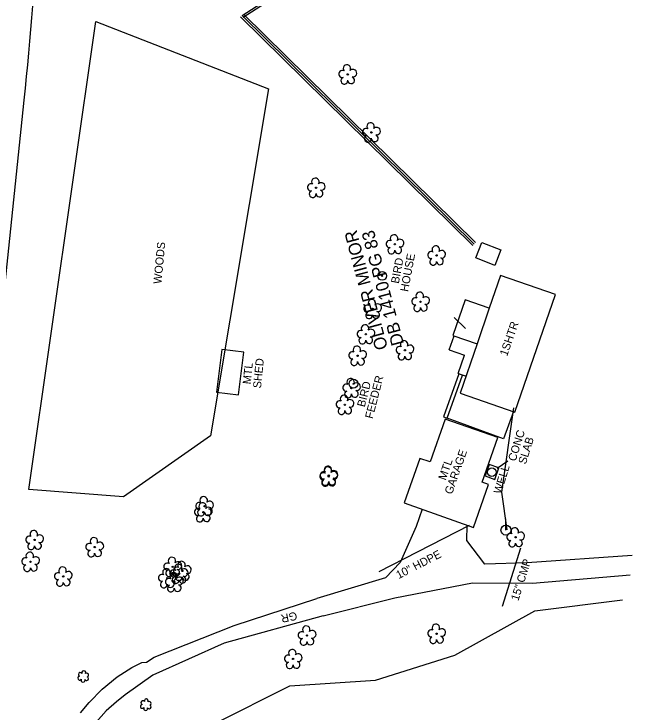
# Model space of a CAD drawing. Extents: x 472260 to 482161, y 489063 to 507124.
# Drawn here: x 474558 to 474863.6, y 503950.3 to 504295.5 of the extents above; entities that cross this region are included whole.
import ezdxf

# ---------------------------------------------------------------- set-up
doc = ezdxf.new("R2010")
doc.units = 0
for name, color, linetype in [('CTL Secondary Horizontal and Vertical Cogo Comment', 7, 'Continuous'), ('CTL Secondary Horizontal and Vertical Cogo Elevation', 7, 'Continuous'), ('CTL Secondary Horizontal and Vertical Cogo Number', 7, 'Continuous'), ('Exist Plan Preparation Watershed Blue', 7, 'Continuous'), ('Exist Structure Minor Drop Inlet Cogo Elevation', 7, 'Continuous'), ('Prop Drainage Structure Catch Basin Grate 840 03E CELL', 7, 'Continuous'), ('Prop Drainage Structure Drop Inlet Adjust CELL', 7, 'Continuous'), ('Prop Drainage Structure Drop Inlet Grate 2 Wide Slots and Flat Grates 840 20 Label', 7, 'Continuous'), ('Prop Drainage Structure Outlet Berm Ditch 850 10 CELL', 7, 'Continuous'), ('Prop Drainage Structure Pipe Alternate 15in', 7, 'Continuous'), ('Prop Drainage Structure Pipe RCP 18in Class III', 7, 'Continuous'), ('Prop Drainage Structure Pipe RCP 30in Class III', 7, 'Continuous'), ('Prop Drainage Structure Pipe RCP 66in Class III', 7, 'Continuous'), ('Prop Drainage Structure Pipe Welded Steel 66in Label', 7, 'Continuous'), ('Prop Drainage Structure Plot Symbol 20 Scale CELL', 7, 'Continuous'), ('Prop Earthen Structure False Sump Label', 7, 'Continuous'), ('Prop Erosion Rip Rap Class II', 7, 'Continuous'), ('Prop Erosion Rip Rap Pad at Outlet CELL', 7, 'Continuous'), ('Prop Erosion Rip Rap Pad at Outlet Label', 7, 'Continuous'), ('Prop Erosion Rip Rap Single Stone CELL', 7, 'Continuous'), ('Prop NEU Channel Block Detail Label', 7, 'Continuous'), ('Prop SS Fill Line', 7, 'Continuous'), ('Scratch_Level_4', 7, 'Continuous'), ('Scratch_Level_7', 7, 'Continuous')]:
    doc.layers.add(name, color=color, linetype=linetype)

# ---------------------------------------------------------------- blocks, each defined once
blk = doc.blocks.new('EXIST VEGETATION TREE')
at = {"layer": 'Prop Drainage Structure Drop Inlet Grate 2 Wide Slots and Flat Grates 840 20 Label'}
blk.add_line((0, 0), (0, 0), dxfattribs=at)
blk.add_circle((0, 0), 0.00652, dxfattribs=at)
for centre, radius, start, end in [((-0.0077, 0.0575), 0.0371, 330.16508, 219.71335), ((-0.0521, 0.0031), 0.0345, 62.66361, 279.3457), ((0.051, 0.0118), 0.038, 257.1011, 134.19993), ((-0.0341, -0.0624), 0.0338, 111.56708, 6.23104), ((0.0335, -0.058), 0.034, 181.28216, 74.55999)]:
    blk.add_arc(centre, radius, start, end, dxfattribs=at)
blk = doc.blocks.new('EXIST UTILITIES POWER POLE')
at = {"layer": 'Prop NEU Channel Block Detail Label'}
for q in [(0, 0.1125), (0, 0)]:
    blk.add_line((0, 0), q, dxfattribs=at)
blk.add_circle((0, 0), 0.049, dxfattribs=at)

msp = doc.modelspace()

# ---------------------------------------------------------------- linework, layer by layer
at = {"layer": 'CTL Secondary Horizontal and Vertical Cogo Elevation'}
msp.add_line((474796.92, 504070.91), (474802.23, 504074.56), dxfattribs=at)
at = {"layer": 'CTL Secondary Horizontal and Vertical Cogo Number'}
msp.add_line((474783.07, 504042.58), (474738.49, 504019.68), dxfattribs=at)
at = {"layer": 'Exist Plan Preparation Watershed Blue'}
for p, q in [((474670.78, 504294.74), (474723.59, 504328.93)), ((474671.32, 504293.9), (474724.14, 504328.09)), ((474784.85, 504181), (474670.08, 504294.03)), ((474785.55, 504181.72), (474670.78, 504294.74)), ((474786.25, 504182.43), (474671.48, 504295.45)), ((474773.23, 504129.41), (474775.62, 504136.35)), ((474773.23, 504129.41), (474780.79, 504126.81)), ((474777.69, 504117.79), (474780.79, 504126.81)), ((474777.69, 504117.79), (474781.52, 504116.47))]:
    msp.add_line(p, q, dxfattribs=at)
for points in [[(474789.41, 504182.57), (474798.8, 504178.87), (474795.78, 504171.21), (474786.39, 504174.91)], [(474778.01, 504117.6), (474770.38, 504096.33), (474772.17, 504095.69), (474779.8, 504116.95)]]:
    msp.add_lwpolyline(points, close=True, dxfattribs=at)
msp.add_lwpolyline([(474805.03, 504098.9), (474800.07, 504085.41), (474772.16, 504095.68)], dxfattribs=at)
at = {"layer": 'Exist Structure Minor Drop Inlet Cogo Elevation'}
msp.add_line((474527.33, 503909.97), (474563.04, 504252.97), dxfattribs=at)
msp.add_arc((472549.42, 504462.61), 2024.51, 354.05611, 356.69911, dxfattribs=at)
at = {"layer": 'Prop Drainage Structure Catch Basin Grate 840 03E CELL'}
msp.add_lwpolyline([(474801.82, 504040.51), (474799.3, 504059.01), (474805.19, 504100.78)], dxfattribs=at)
at = {"layer": 'Prop Drainage Structure Drop Inlet Grate 2 Wide Slots and Flat Grates 840 20 Label'}
for p, q in [((474723.03, 504265.65), (474723.03, 504265.65)), ((474734.73, 504236.97), (474734.73, 504236.97)), ((474707.4, 504209.62), (474707.4, 504209.62)), ((474746.33, 504181.62), (474746.33, 504181.62)), ((474766.96, 504176.12), (474766.96, 504176.12)), ((474759.03, 504153.23), (474759.03, 504153.23)), ((474735.34, 504149.65), (474735.34, 504149.65)), ((474731.99, 504137.14), (474731.99, 504137.14)), ((474751.29, 504129.25), (474751.29, 504129.25)), ((474727.94, 504126.53), (474727.94, 504126.53)), ((474724.85, 504110.56), (474724.85, 504110.56)), ((474721.61, 504102.32), (474721.61, 504102.32)), ((474713.62, 504066.79), (474713.62, 504066.79)), ((474713.65, 504067.23), (474713.65, 504067.23)), ((474652.2, 504052.11), (474652.2, 504052.11)), ((474651.64, 504049.1), (474651.64, 504049.1)), ((474568.19, 504035.41), (474568.19, 504035.41)), ((474597.92, 504031.89), (474597.92, 504031.89)), ((474566.19, 504024.66), (474566.19, 504024.66)), ((474636.5, 504022.15), (474636.5, 504022.15)), ((474639.62, 504018.71), (474639.62, 504018.71)), ((474641.23, 504020.13), (474641.23, 504020.13)), ((474582.39, 504017.39), (474582.39, 504017.39)), ((474633.79, 504016.54), (474633.79, 504016.54)), ((474637.3, 504014.58), (474637.3, 504014.58)), ((474702.92, 503988.2), (474702.92, 503988.2)), ((474696.02, 503976.61), (474696.02, 503976.61))]:
    msp.add_line(p, q, dxfattribs=at)
for centre in [(474723.03, 504265.65), (474734.73, 504236.97), (474707.4, 504209.62), (474746.33, 504181.62), (474766.96, 504176.12), (474759.03, 504153.23), (474735.34, 504149.65), (474731.99, 504137.14), (474751.29, 504129.25), (474727.94, 504126.53), (474724.85, 504110.56), (474721.61, 504102.32), (474713.62, 504066.79), (474713.65, 504067.23), (474652.2, 504052.11), (474651.64, 504049.1), (474568.19, 504035.41), (474597.92, 504031.89), (474566.19, 504024.66), (474636.5, 504022.15), (474582.39, 504017.39), (474639.62, 504018.71), (474641.23, 504020.13), (474633.79, 504016.54), (474637.3, 504014.58), (474702.92, 503988.2), (474696.02, 503976.61)]:
    msp.add_circle(centre, 0.326, dxfattribs=at)
for centre, radius, start, end in [((474722.64, 504268.52), 1.86, 330.1651, 219.7134), ((474720.42, 504265.81), 1.73, 62.6636, 279.3457), ((474725.58, 504266.24), 1.9, 257.1011, 134.1999), ((474721.33, 504262.53), 1.69, 111.5671, 6.231), ((474724.7, 504262.75), 1.7, 181.2822, 74.56), ((474732.12, 504237.12), 1.73, 62.6636, 279.3457), ((474734.34, 504239.84), 1.86, 330.1651, 219.7134), ((474737.28, 504237.56), 1.9, 257.1011, 134.1999), ((474733.02, 504233.85), 1.69, 111.5671, 6.231), ((474736.4, 504234.07), 1.7, 181.2822, 74.56), ((474707.02, 504212.49), 1.86, 330.1651, 219.7134), ((474704.8, 504209.77), 1.73, 62.6636, 279.3457), ((474709.95, 504210.2), 1.9, 257.1011, 134.1999), ((474705.7, 504206.49), 1.69, 111.5671, 6.231), ((474709.07, 504206.72), 1.7, 181.2822, 74.56), ((474743.72, 504181.78), 1.73, 62.6636, 279.3457), ((474745.94, 504184.5), 1.86, 330.1651, 219.7134), ((474748.88, 504182.21), 1.9, 257.1011, 134.1999), ((474744.62, 504178.5), 1.69, 111.5671, 6.231), ((474748, 504178.72), 1.7, 181.2822, 74.56), ((474766.57, 504179), 1.86, 330.1651, 219.7134), ((474764.35, 504176.28), 1.73, 62.6636, 279.3457), ((474769.51, 504176.71), 1.9, 257.1011, 134.1999), ((474765.25, 504173), 1.69, 111.5671, 6.231), ((474768.63, 504173.22), 1.7, 181.2822, 74.56), ((474758.65, 504156.1), 1.86, 330.1651, 219.7134), ((474761.58, 504153.82), 1.9, 257.1011, 134.1999), ((474734.95, 504152.53), 1.86, 330.1651, 219.7134), ((474737.89, 504150.24), 1.9, 257.1011, 134.1999), ((474756.43, 504153.38), 1.73, 62.6636, 279.3457), ((474732.73, 504149.81), 1.73, 62.6636, 279.3457), ((474757.33, 504150.11), 1.69, 111.5671, 6.231), ((474760.71, 504150.33), 1.7, 181.2822, 74.56), ((474733.64, 504146.53), 1.69, 111.5671, 6.231), ((474737.01, 504146.76), 1.7, 181.2822, 74.56), ((474731.61, 504140.02), 1.86, 330.1651, 219.7134), ((474729.39, 504137.3), 1.73, 62.6636, 279.3457), ((474734.54, 504137.73), 1.9, 257.1011, 134.1999), ((474730.29, 504134.02), 1.69, 111.5671, 6.231), ((474733.66, 504134.24), 1.7, 181.2822, 74.56), ((474750.91, 504132.12), 1.86, 330.1651, 219.7134), ((474753.84, 504129.84), 1.9, 257.1011, 134.1999), ((474725.33, 504126.69), 1.73, 62.6636, 279.3457), ((474727.55, 504129.41), 1.86, 330.1651, 219.7134), ((474730.49, 504127.12), 1.9, 257.1011, 134.1999), ((474748.69, 504129.4), 1.73, 62.6636, 279.3457), ((474752.96, 504126.35), 1.7, 181.2822, 74.56), ((474726.23, 504123.41), 1.69, 111.5671, 6.231), ((474729.61, 504123.63), 1.7, 181.2822, 74.56), ((474749.59, 504126.13), 1.69, 111.5671, 6.231), ((474724.47, 504113.44), 1.86, 330.1651, 219.7134), ((474722.25, 504110.72), 1.73, 62.6636, 279.3457), ((474727.4, 504111.15), 1.9, 257.1011, 134.1999), ((474723.15, 504107.44), 1.69, 111.5671, 6.231), ((474726.52, 504107.66), 1.7, 181.2822, 74.56), ((474719.01, 504102.48), 1.73, 62.6636, 279.3457), ((474721.23, 504105.2), 1.86, 330.1651, 219.7134), ((474724.16, 504102.91), 1.9, 257.1011, 134.1999), ((474719.91, 504099.2), 1.69, 111.5671, 6.231), ((474723.28, 504099.43), 1.7, 181.2822, 74.56), ((474713.24, 504069.66), 1.86, 330.1651, 219.7134), ((474713.27, 504070.11), 1.86, 330.1651, 219.7134), ((474716.2, 504067.82), 1.9, 257.1011, 134.1999), ((474711.02, 504066.94), 1.73, 62.6636, 279.3457), ((474711.05, 504067.39), 1.73, 62.6636, 279.3457), ((474715.33, 504064.33), 1.7, 181.2822, 74.56), ((474716.17, 504067.38), 1.9, 257.1011, 134.1999), ((474711.92, 504063.67), 1.69, 111.5671, 6.231), ((474711.95, 504064.11), 1.69, 111.5671, 6.231), ((474715.3, 504063.89), 1.7, 181.2822, 74.56), ((474651.81, 504054.99), 1.86, 330.1651, 219.7134), ((474649.59, 504052.27), 1.73, 62.6636, 279.3457), ((474651.26, 504051.97), 1.86, 330.1651, 219.7134), ((474654.74, 504052.7), 1.9, 257.1011, 134.1999), ((474649.04, 504049.25), 1.73, 62.6636, 279.3457), ((474650.49, 504048.99), 1.69, 111.5671, 6.231), ((474653.87, 504049.21), 1.7, 181.2822, 74.56), ((474654.19, 504049.69), 1.9, 257.1011, 134.1999), ((474649.94, 504045.98), 1.69, 111.5671, 6.231), ((474653.31, 504046.2), 1.7, 181.2822, 74.56), ((474567.81, 504038.29), 1.86, 330.1651, 219.7134), ((474565.59, 504035.57), 1.73, 62.6636, 279.3457), ((474570.74, 504036), 1.9, 257.1011, 134.1999), ((474597.54, 504034.76), 1.86, 330.1651, 219.7134), ((474566.49, 504032.29), 1.69, 111.5671, 6.231), ((474569.87, 504032.51), 1.7, 181.2822, 74.56), ((474595.32, 504032.04), 1.73, 62.6636, 279.3457), ((474600.47, 504032.47), 1.9, 257.1011, 134.1999), ((474565.8, 504027.53), 1.86, 330.1651, 219.7134), ((474596.22, 504028.77), 1.69, 111.5671, 6.231), ((474599.6, 504028.99), 1.7, 181.2822, 74.56), ((474563.58, 504024.81), 1.73, 62.6636, 279.3457), ((474568.73, 504025.25), 1.9, 257.1011, 134.1999), ((474636.11, 504025.03), 1.86, 330.1651, 219.7134), ((474639.04, 504022.74), 1.9, 257.1011, 134.1999), ((474640.84, 504023.01), 1.86, 330.1651, 219.7134), ((474564.48, 504021.54), 1.69, 111.5671, 6.231), ((474567.86, 504021.76), 1.7, 181.2822, 74.56), ((474582.01, 504020.26), 1.86, 330.1651, 219.7134), ((474633.4, 504019.41), 1.86, 330.1651, 219.7134), ((474633.89, 504022.31), 1.73, 62.6636, 279.3457), ((474638.62, 504020.29), 1.73, 62.6636, 279.3457), ((474639.24, 504021.58), 1.86, 330.1651, 219.7134), ((474642.17, 504019.3), 1.9, 257.1011, 134.1999), ((474643.77, 504020.72), 1.9, 257.1011, 134.1999), ((474579.79, 504017.54), 1.73, 62.6636, 279.3457), ((474584.94, 504017.98), 1.9, 257.1011, 134.1999), ((474631.18, 504016.69), 1.73, 62.6636, 279.3457), ((474634.79, 504019.03), 1.69, 111.5671, 6.231), ((474636.34, 504017.13), 1.9, 257.1011, 134.1999), ((474636.92, 504017.45), 1.86, 330.1651, 219.7134), ((474637.02, 504018.86), 1.73, 62.6636, 279.3457), ((474638.17, 504019.25), 1.7, 181.2822, 74.56), ((474639.52, 504017.01), 1.69, 111.5671, 6.231), ((474642.9, 504017.23), 1.7, 181.2822, 74.56), ((474580.69, 504014.27), 1.69, 111.5671, 6.231), ((474584.07, 504014.49), 1.7, 181.2822, 74.56), ((474632.08, 504013.42), 1.69, 111.5671, 6.231), ((474634.7, 504014.73), 1.73, 62.6636, 279.3457), ((474635.46, 504013.64), 1.7, 181.2822, 74.56), ((474637.92, 504015.59), 1.69, 111.5671, 6.231), ((474639.85, 504015.17), 1.9, 257.1011, 134.1999), ((474641.3, 504015.81), 1.7, 181.2822, 74.56), ((474635.6, 504011.46), 1.69, 111.5671, 6.231), ((474638.97, 504011.68), 1.7, 181.2822, 74.56), ((474700.31, 503988.36), 1.73, 62.6636, 279.3457), ((474702.53, 503991.08), 1.86, 330.1651, 219.7134), ((474705.47, 503988.79), 1.9, 257.1011, 134.1999), ((474701.22, 503985.08), 1.69, 111.5671, 6.231), ((474704.59, 503985.3), 1.7, 181.2822, 74.56), ((474695.63, 503979.49), 1.86, 330.1651, 219.7134), ((474693.41, 503976.77), 1.73, 62.6636, 279.3457), ((474698.56, 503977.2), 1.9, 257.1011, 134.1999), ((474694.31, 503973.49), 1.69, 111.5671, 6.231), ((474697.69, 503973.72), 1.7, 181.2822, 74.56)]:
    msp.add_arc(centre, radius, start, end, dxfattribs=at)
at = {"layer": 'Prop Drainage Structure Pipe Alternate 15in'}
msp.add_lwpolyline([(474797.7, 504071.05), (474792.98, 504072.72), (474790.98, 504067.06), (474795.7, 504065.39)], close=True, dxfattribs=at)
msp.add_circle((474794.35, 504069), 2.13, dxfattribs=at)
at = {"layer": 'Prop Drainage Structure Pipe RCP 18in Class III'}
for points in [[(474759.78, 504050.62), (474756.85, 504042.02), (474748.97, 504024.31), (474741.71, 504016.68), (474707.71, 504006.51)], [(474863.62, 504027.73), (474811.82, 504024.08), (474790.89, 504023.39), (474781.87, 504035.13), (474782.11, 504042.72)], [(474710.88, 503997.84), (474746.39, 504006.81), (474784.7, 504014.22), (474814.48, 504014.02), (474862.62, 504018.21)], [(474627.38, 503977.49), (474666.83, 503993.09), (474707.71, 504006.51)], [(474710.88, 503997.84), (474661.96, 503984.44), (474626.61, 503968.5), (474612.97, 503958.82)], [(474590.92, 503949.97), (474595.22, 503955.09), (474601.56, 503961.61), (474608.97, 503967.82), (474616.33, 503972.28), (474621.29, 503974.8), (474623.46, 503974.97), (474627.38, 503977.49)], [(474612.97, 503958.82), (474608.76, 503955.34), (474603.53, 503950.91), (474598.58, 503945.33), (474590.67, 503935.74), (474583.52, 503927.25), (474580.58, 503923.09), (474575.88, 503915.42), (474571.99, 503908.71), (474567.56, 503900.38), (474563.09, 503890.42), (474559.6, 503882.21), (474555.7, 503872.49), (474552.22, 503862.98), (474547.23, 503848.81), (474544.25, 503839.91), (474541.16, 503832.02), (474537.27, 503823.19), (474533.71, 503817.4), (474530.39, 503813.13), (474529.8, 503812.44)]]:
    msp.add_lwpolyline(points, dxfattribs=at)
at = {"layer": 'Prop Drainage Structure Plot Symbol 20 Scale CELL'}
for centre, radius in [((474740.08, 504165.99), 2.18), ((474740.08, 504165.99), 0.24), ((474725.86, 504112.7), 2.18), ((474725.86, 504112.7), 0.24)]:
    msp.add_circle(centre, radius, dxfattribs=at)
at = {"layer": 'Prop Erosion Rip Rap Pad at Outlet CELL'}
for p, q in [((474592.29, 503967.76), (474592.29, 503967.76)), ((474623.24, 503953.79), (474623.24, 503953.79))]:
    msp.add_line(p, q, dxfattribs=at)
for centre, radius, start, end in [((474590.81, 503968.88), 0.968, 35.8908, 245.4216), ((474592.52, 503969.8), 0.99, 334.8391, 200.4717), ((474593.96, 503968.62), 0.929, 284.4567, 126.0861), ((474590.49, 503967.05), 0.955, 95.1099, 327.9534), ((474592.16, 503966.07), 0.984, 151.2797, 21.387), ((474593.93, 503966.83), 0.937, 204.9913, 73.4601), ((474621.76, 503954.91), 0.968, 35.8908, 245.4216), ((474623.47, 503955.83), 0.99, 334.8391, 200.4717), ((474624.91, 503954.66), 0.929, 284.4567, 126.0861), ((474621.44, 503953.08), 0.955, 95.1099, 327.9534), ((474623.11, 503952.1), 0.984, 151.2797, 21.387), ((474624.88, 503952.86), 0.937, 204.9913, 73.4601)]:
    msp.add_arc(centre, radius, start, end, dxfattribs=at)
at = {"layer": 'Prop Erosion Rip Rap Pad at Outlet Label'}
for points in [[(474598.56, 504291.71), (474683.89, 504258.46), (474655.17, 504086.99), (474612.22, 504056.82), (474565.4, 504060.3), (474598.56, 504291.71)], [(474656.93, 503944.52), (474694.39, 503963.31), (474736.79, 503966.16), (474775.92, 503978.49), (474815.6, 504000.45), (474858.89, 504005.8)]]:
    msp.add_lwpolyline(points, dxfattribs=at)
at = {"layer": 'Prop Erosion Rip Rap Single Stone CELL'}
msp.add_line((474799.58, 504002.7), (474808.7, 504031.51), dxfattribs=at)
at = {"layer": 'Prop SS Fill Line'}
msp.add_line((474793.05, 504149.96), (474787.02, 504132.43), dxfattribs=at)
for points in [[(474805.69, 504098.68), (474825.72, 504156.88), (474798.64, 504166.2), (474793.05, 504149.96), (474781.09, 504154.08), (474775.05, 504136.55), (474787.02, 504132.43), (474778.61, 504108)], [(474658.1, 504108.46), (474668.97, 504107.11), (474671.6, 504128.31), (474660.72, 504129.65)], [(474750.94, 504053.74), (474785.17, 504041.64), (474792.67, 504062.83), (474789.45, 504063.97), (474797.25, 504086.04), (474771.28, 504095.23), (474763.77, 504073.99), (474758.73, 504075.77)]]:
    msp.add_lwpolyline(points, close=True, dxfattribs=at)
at = {"layer": 'Scratch_Level_4'}
msp.add_line((474781.21, 504140.06), (474775.68, 504145.44), dxfattribs=at)

# ---------------------------------------------------------------- block references
at = {"layer": 'Prop Drainage Structure Drop Inlet Grate 2 Wide Slots and Flat Grates 840 20 Label', "xscale": 50, "yscale": 50}
for p in [(474806.03, 504036.77), (474766.99, 503989.07)]:
    msp.add_blockref('EXIST VEGETATION TREE', p, dxfattribs=at)
at = {"layer": 'Prop NEU Channel Block Detail Label', "xscale": 50, "yscale": 50}
msp.add_blockref('EXIST UTILITIES POWER POLE', (474801.25, 504040.28), dxfattribs=at)

# ---------------------------------------------------------------- texts
at = {"layer": 'CTL Secondary Horizontal and Vertical Cogo Comment'}
msp.add_text('10" HDPE', height=4, rotation=27.1853, dxfattribs=at).set_placement((474748.2, 504016.03))
at = {"layer": 'Prop Drainage Structure Drop Inlet Adjust CELL'}
for s, rotation, p in [('CONC', 72.6282, (474806.03, 504074.04)), ('SLAB', 72.6282, (474811.07, 504072.56)), ('WELL', 72.7784, (474798.86, 504057.89))]:
    msp.add_text(s, height=4, rotation=rotation, dxfattribs=at).set_placement(p)
at = {"layer": 'Prop Drainage Structure Outlet Berm Ditch 850 10 CELL'}
for s, rotation, p in [('1SHTR', 70.7983, (474801.83, 504126.03)), ('SHED', 84.3507, (474680.15, 504110.28)), ('MTL ', 84.3507, (474675.07, 504112.27)), ('GARAGE', 70.7078, (474774.57, 504057.66)), ('MTL ', 70.7078, (474771.46, 504064.65))]:
    msp.add_text(s, height=4, rotation=rotation, dxfattribs=at).set_placement(p)
at = {"layer": 'Prop Drainage Structure Pipe RCP 30in Class III'}
for s, rotation, p in [('HOUSE', 79.3208, (474752.85, 504157.94)), ('BIRD', 79.3208, (474748.27, 504161.96)), ('FEEDER', 75.7121, (474735.37, 504095.1)), ('BIRD', 75.7121, (474731.43, 504100.88))]:
    msp.add_text(s, height=4, rotation=rotation, dxfattribs=at).set_placement(p)
at = {"layer": 'Prop Drainage Structure Pipe RCP 66in Class III'}
msp.add_text('WOODS', height=4, rotation=84.5689, dxfattribs=at).set_placement((474630.89, 504161.89))
at = {"layer": 'Prop Drainage Structure Pipe Welded Steel 66in Label'}
msp.add_text('DB 1410 PG 83', height=6.25, rotation=104.8779, dxfattribs=at).set_placement((474750.89, 504132.46))
at = {"layer": 'Prop Earthen Structure False Sump Label'}
msp.add_text('GR', height=4, rotation=191.4204, dxfattribs=at).set_placement((474697.57, 503999.95))
at = {"layer": 'Prop Erosion Rip Rap Class II'}
msp.add_text('15" CMP', height=4, rotation=72.4304, dxfattribs=at).set_placement((474807.4, 504005.05))
at = {"layer": 'Scratch_Level_7'}
msp.add_text('OLIVER MINOR', height=6.25, rotation=104.8779, dxfattribs=at).set_placement((474742.94, 504130.31))

doc.saveas('drawing.dxf')
